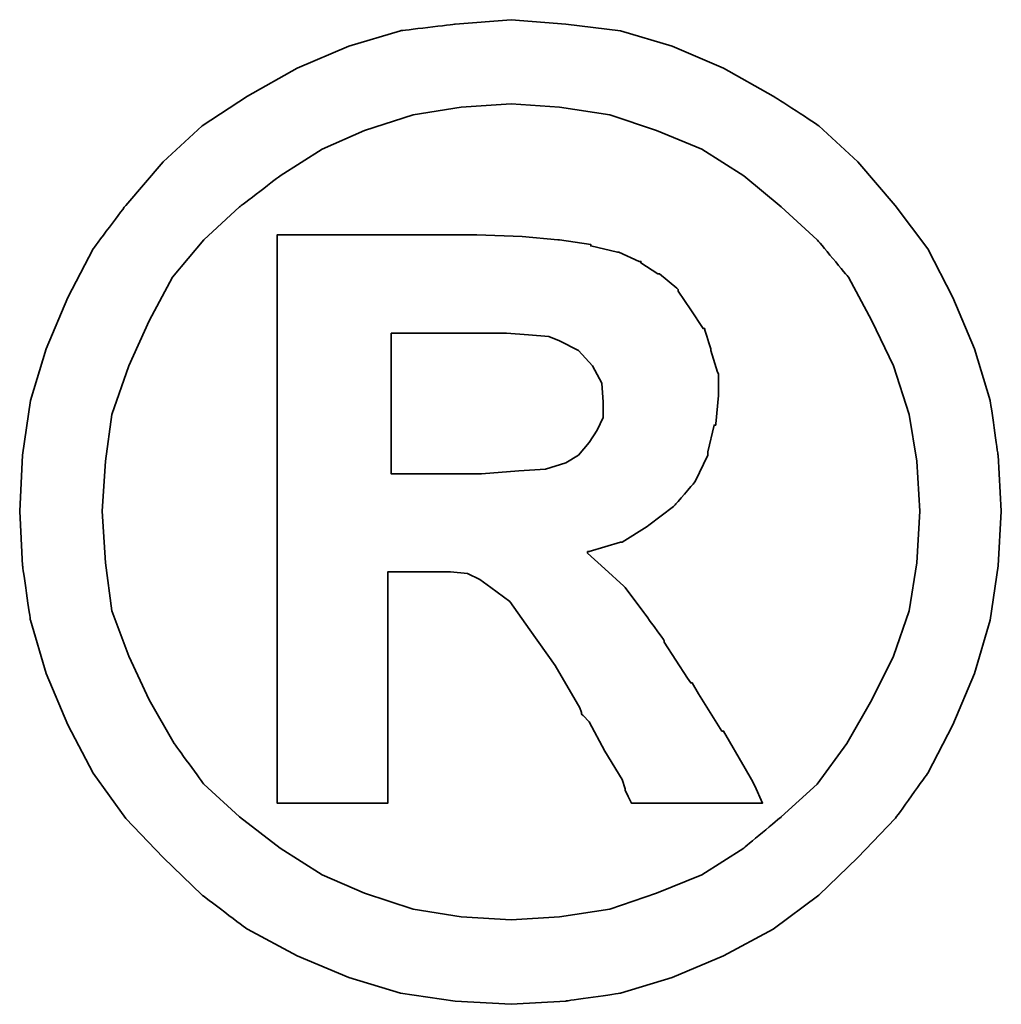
# Model space of a CAD drawing. Header units: millimetres. Extents: x -257 to 3135, y -1556 to 860.
# Tile 566 of 633: x 1346.06 to 1347.54, y -493.92 to -492.44. Entities that reach past the tile are written whole.
import ezdxf

# ---------------------------------------------------------------- set-up
doc = ezdxf.new("R2010")
doc.units = ezdxf.units.MM
doc.layers.add('DIM', color=4, linetype='CONTINUOUS')
doc.layers.add('layer 1', color=7, linetype='CONTINUOUS')

# ---------------------------------------------------------------- blocks, each defined once
blk = doc.blocks.new('TBI MOTION logo(完整正式版)')
at = {"layer": 'layer 1', "color": 22, "lineweight": 35}
for points, knots in [([(81.20634, 4.98624), (81.20634, 4.98624), (81.18649, 5.32862), (81.18649, 5.32862), (81.18649, 5.32862), (81.18649, 5.32862), (81.13886, 5.66206), (81.13886, 5.66206), (81.13886, 5.66206), (81.13886, 5.66206), (81.04359, 5.97764), (81.04359, 5.97764), (81.04359, 5.97764), (81.04359, 5.97764), (80.91061, 6.29124), (80.91061, 6.29124), (80.91061, 6.29124), (80.91061, 6.29124), (80.75778, 6.58697), (80.75778, 6.58697), (80.75778, 6.58697), (80.75778, 6.58697), (80.5593, 6.85294), (80.5593, 6.85294), (80.5593, 6.85294), (80.5593, 6.85294), (80.33105, 7.1189), (80.33105, 7.1189), (80.33105, 7.1189), (80.33105, 7.1189), (80.09287, 7.33921), (80.09287, 7.33921), (80.09287, 7.33921), (80.09287, 7.33921), (79.815, 7.51982), (79.815, 7.51982), (79.815, 7.51982), (79.815, 7.51982), (79.51133, 7.69051), (79.51133, 7.69051), (79.51133, 7.69051), (79.51133, 7.69051), (79.19773, 7.8235), (79.19773, 7.8235), (79.19773, 7.8235), (79.19773, 7.8235), (78.88215, 7.91877), (78.88215, 7.91877), (78.88215, 7.91877), (78.88215, 7.91877), (78.54871, 7.95846), (78.54871, 7.95846), (78.54871, 7.95846), (78.54871, 7.95846), (78.21526, 7.98625), (78.21526, 7.98625), (78.21526, 7.98625), (78.21526, 7.98625), (77.87388, 7.95846), (77.87388, 7.95846), (77.87388, 7.95846), (77.87388, 7.95846), (77.54044, 7.91877), (77.54044, 7.91877), (77.54044, 7.91877), (77.54044, 7.91877), (77.22485, 7.8235), (77.22485, 7.8235), (77.22485, 7.8235), (77.22485, 7.8235), (76.91027, 7.69051), (76.91027, 7.69051), (76.91027, 7.69051), (76.91027, 7.69051), (76.6056, 7.51982), (76.6056, 7.51982), (76.6056, 7.51982), (76.6056, 7.51982), (76.32972, 7.33921), (76.32972, 7.33921), (76.32972, 7.33921), (76.32972, 7.33921), (76.09154, 7.1189), (76.09154, 7.1189), (76.09154, 7.1189), (76.09154, 7.1189), (75.86329, 6.85294), (75.86329, 6.85294), (75.86329, 6.85294), (75.86329, 6.85294), (75.66382, 6.58697), (75.66382, 6.58697), (75.66382, 6.58697), (75.66382, 6.58697), (75.51099, 6.29124), (75.51099, 6.29124), (75.51099, 6.29124), (75.51099, 6.29124), (75.37702, 5.97764), (75.37702, 5.97764), (75.37702, 5.97764), (75.37702, 5.97764), (75.28175, 5.66206), (75.28175, 5.66206), (75.28175, 5.66206), (75.28175, 5.66206), (75.23411, 5.32862), (75.23411, 5.32862), (75.23411, 5.32862), (75.23411, 5.32862), (75.21625, 4.98624), (75.21625, 4.98624), (75.21625, 4.98624), (75.21625, 4.98624), (75.23411, 4.6528), (75.23411, 4.6528), (75.23411, 4.6528), (75.23411, 4.6528), (75.28175, 4.32035), (75.28175, 4.32035), (75.28175, 4.32035), (75.28175, 4.32035), (75.37702, 3.99583), (75.37702, 3.99583), (75.37702, 3.99583), (75.37702, 3.99583), (75.51099, 3.68224), (75.51099, 3.68224), (75.51099, 3.68224), (75.51099, 3.68224), (75.66382, 3.38749), (75.66382, 3.38749), (75.66382, 3.38749), (75.66382, 3.38749), (75.86329, 3.10963), (75.86329, 3.10963), (75.86329, 3.10963), (75.86329, 3.10963), (76.09154, 2.87145), (76.09154, 2.87145), (76.09154, 2.87145), (76.09154, 2.87145), (76.32972, 2.6432), (76.32972, 2.6432), (76.32972, 2.6432), (76.32972, 2.6432), (76.6056, 2.43381), (76.6056, 2.43381), (76.6056, 2.43381), (76.6056, 2.43381), (76.91027, 2.27205), (76.91027, 2.27205), (76.91027, 2.27205), (76.91027, 2.27205), (77.22485, 2.13906), (77.22485, 2.13906), (77.22485, 2.13906), (77.22485, 2.13906), (77.54044, 2.0438), (77.54044, 2.0438), (77.54044, 2.0438), (77.54044, 2.0438), (77.87388, 1.99616), (77.87388, 1.99616), (77.87388, 1.99616), (77.87388, 1.99616), (78.21526, 1.97631), (78.21526, 1.97631), (78.21526, 1.97631), (78.21526, 1.97631), (78.54871, 1.99616), (78.54871, 1.99616), (78.54871, 1.99616), (78.54871, 1.99616), (78.88215, 2.0438), (78.88215, 2.0438), (78.88215, 2.0438), (78.88215, 2.0438), (79.19773, 2.13906), (79.19773, 2.13906), (79.19773, 2.13906), (79.19773, 2.13906), (79.51133, 2.27205), (79.51133, 2.27205), (79.51133, 2.27205), (79.51133, 2.27205), (79.815, 2.43381), (79.815, 2.43381), (79.815, 2.43381), (79.815, 2.43381), (80.09287, 2.6432), (80.09287, 2.6432), (80.09287, 2.6432), (80.09287, 2.6432), (80.33105, 2.87145), (80.33105, 2.87145), (80.33105, 2.87145), (80.33105, 2.87145), (80.5593, 3.10963), (80.5593, 3.10963), (80.5593, 3.10963), (80.5593, 3.10963), (80.75778, 3.38749), (80.75778, 3.38749), (80.75778, 3.38749), (80.75778, 3.38749), (80.91061, 3.68224), (80.91061, 3.68224), (80.91061, 3.68224), (80.91061, 3.68224), (81.04359, 3.99583), (81.04359, 3.99583), (81.04359, 3.99583), (81.04359, 3.99583), (81.13886, 4.32035), (81.13886, 4.32035), (81.13886, 4.32035), (81.13886, 4.32035), (81.18649, 4.6528), (81.18649, 4.6528), (81.18649, 4.6528), (81.18649, 4.6528), (81.20634, 4.98624), (81.20634, 4.98624)], [0, 0, 0, 0, 0.0178571, 0.0178571, 0.0178571, 0.0178572, 0.0357143, 0.0357143, 0.0357143, 0.0357143, 0.0535714, 0.0535714, 0.0535714, 0.0535714, 0.0714286, 0.0714286, 0.0714286, 0.0714286, 0.0892857, 0.0892857, 0.0892857, 0.0892857, 0.1071429, 0.1071429, 0.1071429, 0.1071429, 0.125, 0.125, 0.125, 0.125, 0.1428571, 0.1428571, 0.1428571, 0.1428572, 0.1607143, 0.1607143, 0.1607143, 0.1607143, 0.1785714, 0.1785714, 0.1785714, 0.1785714, 0.1964286, 0.1964286, 0.1964286, 0.1964286, 0.2142857, 0.2142857, 0.2142857, 0.2142857, 0.2321429, 0.2321429, 0.2321429, 0.2321429, 0.25, 0.25, 0.25, 0.25, 0.2678571, 0.2678571, 0.2678571, 0.2678572, 0.2857143, 0.2857143, 0.2857143, 0.2857143, 0.3035714, 0.3035714, 0.3035714, 0.3035714, 0.3214286, 0.3214286, 0.3214286, 0.3214286, 0.3392857, 0.3392857, 0.3392857, 0.3392857, 0.3571429, 0.3571429, 0.3571429, 0.3571429, 0.375, 0.375, 0.375, 0.375, 0.3928571, 0.3928571, 0.3928571, 0.3928572, 0.4107143, 0.4107143, 0.4107143, 0.4107143, 0.4285714, 0.4285714, 0.4285714, 0.4285714, 0.4464286, 0.4464286, 0.4464286, 0.4464286, 0.4642857, 0.4642857, 0.4642857, 0.4642857, 0.4821429, 0.4821429, 0.4821429, 0.4821429, 0.5, 0.5, 0.5, 0.5, 0.5178571, 0.5178571, 0.5178571, 0.5178572, 0.5357143, 0.5357143, 0.5357143, 0.5357143, 0.5535714, 0.5535714, 0.5535714, 0.5535714, 0.5714286, 0.5714286, 0.5714286, 0.5714286, 0.5892857, 0.5892857, 0.5892857, 0.5892857, 0.6071429, 0.6071429, 0.6071429, 0.6071429, 0.625, 0.625, 0.625, 0.625, 0.6428571, 0.6428571, 0.6428571, 0.6428572, 0.6607143, 0.6607143, 0.6607143, 0.6607143, 0.6785714, 0.6785714, 0.6785714, 0.6785714, 0.6964286, 0.6964286, 0.6964286, 0.6964286, 0.7142857, 0.7142857, 0.7142857, 0.7142857, 0.7321429, 0.7321429, 0.7321429, 0.7321429, 0.75, 0.75, 0.75, 0.75, 0.7678571, 0.7678571, 0.7678571, 0.7678572, 0.7857143, 0.7857143, 0.7857143, 0.7857143, 0.8035714, 0.8035714, 0.8035714, 0.8035714, 0.8214286, 0.8214286, 0.8214286, 0.8214286, 0.8392857, 0.8392857, 0.8392857, 0.8392857, 0.8571429, 0.8571429, 0.8571429, 0.8571429, 0.875, 0.875, 0.875, 0.875, 0.8928571, 0.8928571, 0.8928571, 0.8928572, 0.9107143, 0.9107143, 0.9107143, 0.9107143, 0.9285714, 0.9285714, 0.9285714, 0.9285714, 0.9464286, 0.9464286, 0.9464286, 0.9464286, 0.9642857, 0.9642857, 0.9642857, 0.9642857, 0.9821429, 0.9821429, 0.9821429, 0.9821429, 1, 1, 1, 1]), ([(80.71014, 4.98624), (80.71014, 4.98624), (80.69129, 5.29091), (80.69129, 5.29091), (80.69129, 5.29091), (80.69129, 5.29091), (80.64464, 5.57672), (80.64464, 5.57672), (80.64464, 5.57672), (80.64464, 5.57672), (80.54937, 5.87245), (80.54937, 5.87245), (80.54937, 5.87245), (80.54937, 5.87245), (80.41639, 6.14833), (80.41639, 6.14833), (80.41639, 6.14833), (80.41639, 6.14833), (80.27349, 6.41429), (80.27349, 6.41429), (80.27349, 6.41429), (80.27349, 6.41429), (80.08295, 6.64255), (80.08295, 6.64255), (80.08295, 6.64255), (80.08295, 6.64255), (79.86264, 6.84301), (79.86264, 6.84301), (79.86264, 6.84301), (79.86264, 6.84301), (79.63439, 7.03355), (79.63439, 7.03355), (79.63439, 7.03355), (79.63439, 7.03355), (79.37835, 7.1963), (79.37835, 7.1963), (79.37835, 7.1963), (79.37835, 7.1963), (79.10246, 7.30944), (79.10246, 7.30944), (79.10246, 7.30944), (79.10246, 7.30944), (78.81665, 7.40471), (78.81665, 7.40471), (78.81665, 7.40471), (78.81665, 7.40471), (78.511, 7.45234), (78.511, 7.45234), (78.511, 7.45234), (78.511, 7.45234), (78.21526, 7.47219), (78.21526, 7.47219), (78.21526, 7.47219), (78.21526, 7.47219), (77.9106, 7.45234), (77.9106, 7.45234), (77.9106, 7.45234), (77.9106, 7.45234), (77.61685, 7.40471), (77.61685, 7.40471), (77.61685, 7.40471), (77.61685, 7.40471), (77.32012, 7.30944), (77.32012, 7.30944), (77.32012, 7.30944), (77.32012, 7.30944), (77.06309, 7.1963), (77.06309, 7.1963), (77.06309, 7.1963), (77.06309, 7.1963), (76.80606, 7.03355), (76.80606, 7.03355), (76.80606, 7.03355), (76.80606, 7.03355), (76.55797, 6.84301), (76.55797, 6.84301), (76.55797, 6.84301), (76.55797, 6.84301), (76.34063, 6.64255), (76.34063, 6.64255), (76.34063, 6.64255), (76.34063, 6.64255), (76.1491, 6.41429), (76.1491, 6.41429), (76.1491, 6.41429), (76.1491, 6.41429), (76.0062, 6.14833), (76.0062, 6.14833), (76.0062, 6.14833), (76.0062, 6.14833), (75.88314, 5.87245), (75.88314, 5.87245), (75.88314, 5.87245), (75.88314, 5.87245), (75.77794, 5.57672), (75.77794, 5.57672), (75.77794, 5.57672), (75.77794, 5.57672), (75.73924, 5.29091), (75.73924, 5.29091), (75.73924, 5.29091), (75.73924, 5.29091), (75.72039, 4.98624), (75.72039, 4.98624), (75.72039, 4.98624), (75.72039, 4.98624), (75.73924, 4.67165), (75.73924, 4.67165), (75.73924, 4.67165), (75.73924, 4.67165), (75.77794, 4.37791), (75.77794, 4.37791), (75.77794, 4.37791), (75.77794, 4.37791), (75.88314, 4.10102), (75.88314, 4.10102), (75.88314, 4.10102), (75.88314, 4.10102), (76.0062, 3.83407), (76.0062, 3.83407), (76.0062, 3.83407), (76.0062, 3.83407), (76.15902, 3.56811), (76.15902, 3.56811), (76.15902, 3.56811), (76.15902, 3.56811), (76.34063, 3.32001), (76.34063, 3.32001), (76.34063, 3.32001), (76.34063, 3.32001), (76.55797, 3.11955), (76.55797, 3.11955), (76.55797, 3.11955), (76.55797, 3.11955), (76.80606, 2.92901), (76.80606, 2.92901), (76.80606, 2.92901), (76.80606, 2.92901), (77.06309, 2.76725), (77.06309, 2.76725), (77.06309, 2.76725), (77.06309, 2.76725), (77.32012, 2.65412), (77.32012, 2.65412), (77.32012, 2.65412), (77.32012, 2.65412), (77.61685, 2.55786), (77.61685, 2.55786), (77.61685, 2.55786), (77.61685, 2.55786), (77.9106, 2.51022), (77.9106, 2.51022), (77.9106, 2.51022), (77.9106, 2.51022), (78.21526, 2.49137), (78.21526, 2.49137), (78.21526, 2.49137), (78.21526, 2.49137), (78.511, 2.51022), (78.511, 2.51022), (78.511, 2.51022), (78.511, 2.51022), (78.81665, 2.55786), (78.81665, 2.55786), (78.81665, 2.55786), (78.81665, 2.55786), (79.10246, 2.65412), (79.10246, 2.65412), (79.10246, 2.65412), (79.10246, 2.65412), (79.37835, 2.76725), (79.37835, 2.76725), (79.37835, 2.76725), (79.37835, 2.76725), (79.63439, 2.92901), (79.63439, 2.92901), (79.63439, 2.92901), (79.63439, 2.92901), (79.86264, 3.11955), (79.86264, 3.11955), (79.86264, 3.11955), (79.86264, 3.11955), (80.08295, 3.32001), (80.08295, 3.32001), (80.08295, 3.32001), (80.08295, 3.32001), (80.26356, 3.56811), (80.26356, 3.56811), (80.26356, 3.56811), (80.26356, 3.56811), (80.41639, 3.83407), (80.41639, 3.83407), (80.41639, 3.83407), (80.41639, 3.83407), (80.54937, 4.10102), (80.54937, 4.10102), (80.54937, 4.10102), (80.54937, 4.10102), (80.64464, 4.37791), (80.64464, 4.37791), (80.64464, 4.37791), (80.64464, 4.37791), (80.69129, 4.67165), (80.69129, 4.67165), (80.69129, 4.67165), (80.69129, 4.67165), (80.71014, 4.98624), (80.71014, 4.98624)], [0, 0, 0, 0, 0.0192308, 0.0192308, 0.0192308, 0.0192308, 0.0384615, 0.0384615, 0.0384615, 0.0384615, 0.0576923, 0.0576923, 0.0576923, 0.0576923, 0.0769231, 0.0769231, 0.0769231, 0.0769231, 0.0961538, 0.0961538, 0.0961538, 0.0961539, 0.1153846, 0.1153846, 0.1153846, 0.1153846, 0.1346154, 0.1346154, 0.1346154, 0.1346154, 0.1538462, 0.1538462, 0.1538462, 0.1538462, 0.1730769, 0.1730769, 0.1730769, 0.1730769, 0.1923077, 0.1923077, 0.1923077, 0.1923077, 0.2115385, 0.2115385, 0.2115385, 0.2115385, 0.2307692, 0.2307692, 0.2307692, 0.2307692, 0.25, 0.25, 0.25, 0.25, 0.2692308, 0.2692308, 0.2692308, 0.2692308, 0.2884615, 0.2884615, 0.2884615, 0.2884615, 0.3076923, 0.3076923, 0.3076923, 0.3076923, 0.3269231, 0.3269231, 0.3269231, 0.3269231, 0.3461538, 0.3461538, 0.3461538, 0.3461539, 0.3653846, 0.3653846, 0.3653846, 0.3653846, 0.3846154, 0.3846154, 0.3846154, 0.3846154, 0.4038462, 0.4038462, 0.4038462, 0.4038462, 0.4230769, 0.4230769, 0.4230769, 0.4230769, 0.4423077, 0.4423077, 0.4423077, 0.4423077, 0.4615385, 0.4615385, 0.4615385, 0.4615385, 0.4807692, 0.4807692, 0.4807692, 0.4807692, 0.5, 0.5, 0.5, 0.5, 0.5192308, 0.5192308, 0.5192308, 0.5192308, 0.5384615, 0.5384615, 0.5384615, 0.5384615, 0.5576923, 0.5576923, 0.5576923, 0.5576923, 0.5769231, 0.5769231, 0.5769231, 0.5769231, 0.5961538, 0.5961538, 0.5961538, 0.5961539, 0.6153846, 0.6153846, 0.6153846, 0.6153846, 0.6346154, 0.6346154, 0.6346154, 0.6346154, 0.6538462, 0.6538462, 0.6538462, 0.6538462, 0.6730769, 0.6730769, 0.6730769, 0.6730769, 0.6923077, 0.6923077, 0.6923077, 0.6923077, 0.7115385, 0.7115385, 0.7115385, 0.7115385, 0.7307692, 0.7307692, 0.7307692, 0.7307692, 0.75, 0.75, 0.75, 0.75, 0.7692308, 0.7692308, 0.7692308, 0.7692308, 0.7884615, 0.7884615, 0.7884615, 0.7884615, 0.8076923, 0.8076923, 0.8076923, 0.8076923, 0.8269231, 0.8269231, 0.8269231, 0.8269231, 0.8461538, 0.8461538, 0.8461538, 0.8461539, 0.8653846, 0.8653846, 0.8653846, 0.8653846, 0.8846154, 0.8846154, 0.8846154, 0.8846154, 0.9038462, 0.9038462, 0.9038462, 0.9038462, 0.9230769, 0.9230769, 0.9230769, 0.9230769, 0.9423077, 0.9423077, 0.9423077, 0.9423077, 0.9615385, 0.9615385, 0.9615385, 0.9615385, 0.9807692, 0.9807692, 0.9807692, 0.9807692, 1, 1, 1, 1]), ([(76.78721, 3.2823), (76.78721, 3.2823), (76.78721, 3.32001), (76.78721, 3.32001), (76.78721, 3.32001), (76.78721, 3.32001), (76.78721, 3.42422), (76.78721, 3.42422), (76.78721, 3.42422), (76.78721, 3.42422), (76.78721, 3.59689), (76.78721, 3.59689), (76.78721, 3.59689), (76.78721, 3.59689), (76.78721, 3.80529), (76.78721, 3.80529), (76.78721, 3.80529), (76.78721, 3.80529), (76.78721, 4.0524), (76.78721, 4.0524), (76.78721, 4.0524), (76.78721, 4.0524), (76.78721, 4.32035), (76.78721, 4.32035), (76.78721, 4.32035), (76.78721, 4.32035), (76.78721, 4.92868), (76.78721, 4.92868), (76.78721, 4.92868), (76.78721, 4.92868), (76.78721, 5.53801), (76.78721, 5.53801), (76.78721, 5.53801), (76.78721, 5.53801), (76.78721, 5.82482), (76.78721, 5.82482), (76.78721, 5.82482), (76.78721, 5.82482), (76.78721, 6.07291), (76.78721, 6.07291), (76.78721, 6.07291), (76.78721, 6.07291), (76.78721, 6.30017), (76.78721, 6.30017), (76.78721, 6.30017), (76.78721, 6.30017), (76.78721, 6.45399), (76.78721, 6.45399), (76.78721, 6.45399), (76.78721, 6.45399), (76.78721, 6.5572), (76.78721, 6.5572), (76.78721, 6.5572), (76.78721, 6.5572), (76.78721, 6.59689), (76.78721, 6.59689), (76.78721, 6.59689), (76.78721, 6.59689), (76.78721, 6.67232), (76.78721, 6.67232), (76.78721, 6.67232), (76.78721, 6.67232), (76.8537, 6.67232), (76.8537, 6.67232), (76.8537, 6.67232), (76.8537, 6.67232), (76.87355, 6.67232), (76.87355, 6.67232), (76.87355, 6.67232), (76.87355, 6.67232), (76.91027, 6.67232), (76.91027, 6.67232), (76.91027, 6.67232), (76.91027, 6.67232), (77.04424, 6.67232), (77.04424, 6.67232), (77.04424, 6.67232), (77.04424, 6.67232), (77.22485, 6.67232), (77.22485, 6.67232), (77.22485, 6.67232), (77.22485, 6.67232), (77.43524, 6.67232), (77.43524, 6.67232), (77.43524, 6.67232), (77.43524, 6.67232), (77.65357, 6.67232), (77.65357, 6.67232), (77.65357, 6.67232), (77.65357, 6.67232), (77.82625, 6.67232), (77.82625, 6.67232), (77.82625, 6.67232), (77.82625, 6.67232), (77.94037, 6.67232), (77.94037, 6.67232), (77.94037, 6.67232), (77.94037, 6.67232), (77.97709, 6.67232), (77.97709, 6.67232), (77.97709, 6.67232), (77.97709, 6.67232), (77.99694, 6.67232), (77.99694, 6.67232), (77.99694, 6.67232), (77.99694, 6.67232), (78.00686, 6.67232), (78.00686, 6.67232), (78.00686, 6.67232), (78.00686, 6.67232), (78.28275, 6.6624), (78.28275, 6.6624), (78.28275, 6.6624), (78.28275, 6.6624), (78.50107, 6.64255), (78.50107, 6.64255), (78.50107, 6.64255), (78.50107, 6.64255), (78.511, 6.64255), (78.511, 6.64255), (78.511, 6.64255), (78.511, 6.64255), (78.70154, 6.61476), (78.70154, 6.61476), (78.70154, 6.61476), (78.70154, 6.61476), (78.70154, 6.60483), (78.70154, 6.60483), (78.70154, 6.60483), (78.70154, 6.60483), (78.86429, 6.56713), (78.86429, 6.56713), (78.86429, 6.56713), (78.86429, 6.56713), (78.87223, 6.56713), (78.87223, 6.56713), (78.87223, 6.56713), (78.87223, 6.56713), (78.99727, 6.51056), (78.99727, 6.51056), (78.99727, 6.51056), (78.99727, 6.51056), (79.00719, 6.51056), (79.00719, 6.51056), (79.00719, 6.51056), (79.00719, 6.51056), (79.00719, 6.50162), (79.00719, 6.50162), (79.00719, 6.50162), (79.00719, 6.50162), (79.1104, 6.43415), (79.1104, 6.43415), (79.1104, 6.43415), (79.1104, 6.43415), (79.12132, 6.43415), (79.12132, 6.43415), (79.12132, 6.43415), (79.12132, 6.43415), (79.22552, 6.34781), (79.22552, 6.34781), (79.22552, 6.34781), (79.22552, 6.34781), (79.23544, 6.33888), (79.23544, 6.33888), (79.23544, 6.33888), (79.23544, 6.33888), (79.23544, 6.32895), (79.23544, 6.32895), (79.23544, 6.32895), (79.23544, 6.32895), (79.31087, 6.21483), (79.31087, 6.21483), (79.31087, 6.21483), (79.31087, 6.21483), (79.38629, 6.1007), (79.38629, 6.1007), (79.38629, 6.1007), (79.38629, 6.1007), (79.3972, 6.1007), (79.3972, 6.1007), (79.3972, 6.1007), (79.3972, 6.1007), (79.3972, 6.09078), (79.3972, 6.09078), (79.3972, 6.09078), (79.3972, 6.09078), (79.43392, 5.97764), (79.43392, 5.97764), (79.43392, 5.97764), (79.43392, 5.97764), (79.43392, 5.96772), (79.43392, 5.96772), (79.43392, 5.96772), (79.43392, 5.96772), (79.47362, 5.83474), (79.47362, 5.83474), (79.47362, 5.83474), (79.47362, 5.83474), (79.48156, 5.82482), (79.48156, 5.82482), (79.48156, 5.82482), (79.48156, 5.82482), (79.48156, 5.69977), (79.48156, 5.69977), (79.48156, 5.69977), (79.48156, 5.69977), (79.48156, 5.69183), (79.48156, 5.69183), (79.48156, 5.69183), (79.48156, 5.69183), (79.4637, 5.51915), (79.4637, 5.51915), (79.4637, 5.51915), (79.4637, 5.51915), (79.4637, 5.51122), (79.4637, 5.51122), (79.4637, 5.51122), (79.4637, 5.51122), (79.45377, 5.51122), (79.45377, 5.51122), (79.45377, 5.51122), (79.45377, 5.51122), (79.41507, 5.34847), (79.41507, 5.34847), (79.41507, 5.34847), (79.41507, 5.34847), (79.41507, 5.33854), (79.41507, 5.33854), (79.41507, 5.33854), (79.41507, 5.33854), (79.41507, 5.32862), (79.41507, 5.32862), (79.41507, 5.32862), (79.41507, 5.32862), (79.33865, 5.16785), (79.33865, 5.16785), (79.33865, 5.16785), (79.33865, 5.16785), (79.33071, 5.15693), (79.33071, 5.15693), (79.33071, 5.15693), (79.33071, 5.15693), (79.2156, 5.02495), (79.2156, 5.02495), (79.2156, 5.02495), (79.2156, 5.02495), (79.20567, 5.01502), (79.20567, 5.01502), (79.20567, 5.01502), (79.20567, 5.01502), (79.05483, 4.89991), (79.05483, 4.89991), (79.05483, 4.89991), (79.05483, 4.89991), (79.04491, 4.89197), (79.04491, 4.89197), (79.04491, 4.89197), (79.04491, 4.89197), (78.89208, 4.7967), (78.89208, 4.7967), (78.89208, 4.7967), (78.89208, 4.7967), (78.88215, 4.7967), (78.88215, 4.7967), (78.88215, 4.7967), (78.88215, 4.7967), (78.69161, 4.73913), (78.69161, 4.73913), (78.69161, 4.73913), (78.69161, 4.73913), (78.68169, 4.73913), (78.68169, 4.73913), (78.68169, 4.73913), (78.68169, 4.73913), (78.68169, 4.72921), (78.68169, 4.72921), (78.68169, 4.72921), (78.68169, 4.72921), (78.78688, 4.63394), (78.78688, 4.63394), (78.78688, 4.63394), (78.78688, 4.63394), (78.902, 4.52875), (78.902, 4.52875), (78.902, 4.52875), (78.902, 4.52875), (78.91093, 4.52081), (78.91093, 4.52081), (78.91093, 4.52081), (78.91093, 4.52081), (79.02506, 4.36798), (79.02506, 4.36798), (79.02506, 4.36798), (79.02506, 4.36798), (79.1501, 4.1953), (79.1501, 4.1953), (79.1501, 4.1953), (79.1501, 4.1953), (79.1501, 4.18736), (79.1501, 4.18736), (79.1501, 4.18736), (79.1501, 4.18736), (79.29201, 3.96705), (79.29201, 3.96705), (79.29201, 3.96705), (79.29201, 3.96705), (79.31087, 3.93828), (79.31087, 3.93828), (79.31087, 3.93828), (79.31087, 3.93828), (79.32079, 3.93828), (79.32079, 3.93828), (79.32079, 3.93828), (79.32079, 3.93828), (79.3585, 3.87178), (79.3585, 3.87178), (79.3585, 3.87178), (79.3585, 3.87178), (79.50141, 3.64353), (79.50141, 3.64353), (79.50141, 3.64353), (79.50141, 3.64353), (79.51133, 3.64353), (79.51133, 3.64353), (79.51133, 3.64353), (79.51133, 3.64353), (79.64431, 3.41528), (79.64431, 3.41528), (79.64431, 3.41528), (79.64431, 3.41528), (79.68202, 3.3478), (79.68202, 3.3478), (79.68202, 3.3478), (79.68202, 3.3478), (79.70187, 3.31009), (79.70187, 3.31009), (79.70187, 3.31009), (79.70187, 3.31009), (79.7495, 3.2049), (79.7495, 3.2049), (79.7495, 3.2049), (79.7495, 3.2049), (79.64431, 3.2049), (79.64431, 3.2049), (79.64431, 3.2049), (79.64431, 3.2049), (79.62546, 3.2049), (79.62546, 3.2049), (79.62546, 3.2049), (79.62546, 3.2049), (79.53912, 3.2049), (79.53912, 3.2049), (79.53912, 3.2049), (79.53912, 3.2049), (79.31087, 3.2049), (79.31087, 3.2049), (79.31087, 3.2049), (79.31087, 3.2049), (79.08262, 3.2049), (79.08262, 3.2049), (79.08262, 3.2049), (79.08262, 3.2049), (79.00719, 3.2049), (79.00719, 3.2049), (79.00719, 3.2049), (79.00719, 3.2049), (78.98735, 3.2049), (78.98735, 3.2049), (78.98735, 3.2049), (78.98735, 3.2049), (78.94964, 3.2049), (78.94964, 3.2049), (78.94964, 3.2049), (78.94964, 3.2049), (78.92979, 3.24459), (78.92979, 3.24459), (78.92979, 3.24459), (78.92979, 3.24459), (78.91093, 3.2823), (78.91093, 3.2823), (78.91093, 3.2823), (78.91093, 3.2823), (78.91093, 3.29223), (78.91093, 3.29223), (78.91093, 3.29223), (78.91093, 3.29223), (78.89208, 3.3478), (78.89208, 3.3478), (78.89208, 3.3478), (78.89208, 3.3478), (78.78688, 3.52048), (78.78688, 3.52048), (78.78688, 3.52048), (78.78688, 3.52048), (78.69161, 3.7001), (78.69161, 3.7001), (78.69161, 3.7001), (78.69161, 3.7001), (78.6539, 3.7388), (78.6539, 3.7388), (78.6539, 3.7388), (78.6539, 3.7388), (78.64398, 3.74873), (78.64398, 3.74873), (78.64398, 3.74873), (78.64398, 3.74873), (78.64398, 3.75766), (78.64398, 3.75766), (78.64398, 3.75766), (78.64398, 3.75766), (78.63405, 3.78644), (78.63405, 3.78644), (78.63405, 3.78644), (78.63405, 3.78644), (78.48321, 4.04347), (78.48321, 4.04347), (78.48321, 4.04347), (78.48321, 4.04347), (78.33038, 4.2618), (78.33038, 4.2618), (78.33038, 4.2618), (78.33038, 4.2618), (78.20732, 4.43447), (78.20732, 4.43447), (78.20732, 4.43447), (78.20732, 4.43447), (78.09221, 4.52081), (78.09221, 4.52081), (78.09221, 4.52081), (78.09221, 4.52081), (78.02472, 4.56845), (78.02472, 4.56845), (78.02472, 4.56845), (78.02472, 4.56845), (77.9493, 4.60616), (77.9493, 4.60616), (77.9493, 4.60616), (77.9493, 4.60616), (77.8451, 4.61608), (77.8451, 4.61608), (77.8451, 4.61608), (77.8451, 4.61608), (77.71113, 4.61608), (77.71113, 4.61608), (77.71113, 4.61608), (77.71113, 4.61608), (77.69128, 4.61608), (77.69128, 4.61608), (77.69128, 4.61608), (77.69128, 4.61608), (77.67342, 4.61608), (77.67342, 4.61608), (77.67342, 4.61608), (77.67342, 4.61608), (77.5583, 4.61608), (77.5583, 4.61608), (77.5583, 4.61608), (77.5583, 4.61608), (77.46303, 4.61608), (77.46303, 4.61608), (77.46303, 4.61608), (77.46303, 4.61608), (77.46303, 4.54761), (77.46303, 4.54761), (77.46303, 4.54761), (77.46303, 4.54761), (77.46303, 4.47318), (77.46303, 4.47318), (77.46303, 4.47318), (77.46303, 4.47318), (77.46303, 4.24294), (77.46303, 4.24294), (77.46303, 4.24294), (77.46303, 4.24294), (77.46303, 3.99583), (77.46303, 3.99583), (77.46303, 3.99583), (77.46303, 3.99583), (77.46303, 3.72888), (77.46303, 3.72888), (77.46303, 3.72888), (77.46303, 3.72888), (77.46303, 3.51055), (77.46303, 3.51055), (77.46303, 3.51055), (77.46303, 3.51055), (77.46303, 3.42422), (77.46303, 3.42422), (77.46303, 3.42422), (77.46303, 3.42422), (77.46303, 3.35773), (77.46303, 3.35773), (77.46303, 3.35773), (77.46303, 3.35773), (77.46303, 3.30017), (77.46303, 3.30017), (77.46303, 3.30017), (77.46303, 3.30017), (77.46303, 3.2823), (77.46303, 3.2823), (77.46303, 3.2823), (77.46303, 3.2823), (77.46303, 3.2049), (77.46303, 3.2049), (77.46303, 3.2049), (77.46303, 3.2049), (77.39753, 3.2049), (77.39753, 3.2049), (77.39753, 3.2049), (77.39753, 3.2049), (77.37768, 3.2049), (77.37768, 3.2049), (77.37768, 3.2049), (77.37768, 3.2049), (77.32012, 3.2049), (77.32012, 3.2049), (77.32012, 3.2049), (77.32012, 3.2049), (77.12165, 3.2049), (77.12165, 3.2049), (77.12165, 3.2049), (77.12165, 3.2049), (76.94897, 3.2049), (76.94897, 3.2049), (76.94897, 3.2049), (76.94897, 3.2049), (76.8924, 3.2049), (76.8924, 3.2049), (76.8924, 3.2049), (76.8924, 3.2049), (76.8537, 3.2049), (76.8537, 3.2049), (76.8537, 3.2049), (76.8537, 3.2049), (76.78721, 3.2049), (76.78721, 3.2049), (76.78721, 3.2049), (76.78721, 3.2049), (76.78721, 3.2823), (76.78721, 3.2823)], [0, 0, 0, 0, 0.0074074, 0.0074074, 0.0074074, 0.0074074, 0.0148148, 0.0148148, 0.0148148, 0.0148148, 0.0222222, 0.0222222, 0.0222222, 0.0222222, 0.0296296, 0.0296296, 0.0296296, 0.0296296, 0.037037, 0.037037, 0.037037, 0.037037, 0.0444444, 0.0444444, 0.0444444, 0.0444445, 0.0518519, 0.0518519, 0.0518519, 0.0518519, 0.0592593, 0.0592593, 0.0592593, 0.0592593, 0.0666667, 0.0666667, 0.0666667, 0.0666667, 0.0740741, 0.0740741, 0.0740741, 0.0740741, 0.0814815, 0.0814815, 0.0814815, 0.0814815, 0.0888889, 0.0888889, 0.0888889, 0.0888889, 0.0962963, 0.0962963, 0.0962963, 0.0962963, 0.1037037, 0.1037037, 0.1037037, 0.1037037, 0.1111111, 0.1111111, 0.1111111, 0.1111111, 0.1185185, 0.1185185, 0.1185185, 0.1185185, 0.1259259, 0.1259259, 0.1259259, 0.1259259, 0.1333333, 0.1333333, 0.1333333, 0.1333333, 0.1407407, 0.1407407, 0.1407407, 0.1407408, 0.1481481, 0.1481481, 0.1481481, 0.1481482, 0.1555556, 0.1555556, 0.1555556, 0.1555556, 0.162963, 0.162963, 0.162963, 0.162963, 0.1703704, 0.1703704, 0.1703704, 0.1703704, 0.1777778, 0.1777778, 0.1777778, 0.1777778, 0.1851852, 0.1851852, 0.1851852, 0.1851852, 0.1925926, 0.1925926, 0.1925926, 0.1925926, 0.2, 0.2, 0.2, 0.2, 0.2074074, 0.2074074, 0.2074074, 0.2074074, 0.2148148, 0.2148148, 0.2148148, 0.2148148, 0.2222222, 0.2222222, 0.2222222, 0.2222222, 0.2296296, 0.2296296, 0.2296296, 0.2296296, 0.237037, 0.237037, 0.237037, 0.237037, 0.2444444, 0.2444444, 0.2444444, 0.2444445, 0.2518519, 0.2518519, 0.2518519, 0.2518519, 0.2592593, 0.2592593, 0.2592593, 0.2592593, 0.2666667, 0.2666667, 0.2666667, 0.2666667, 0.2740741, 0.2740741, 0.2740741, 0.2740741, 0.2814815, 0.2814815, 0.2814815, 0.2814815, 0.2888889, 0.2888889, 0.2888889, 0.2888889, 0.2962963, 0.2962963, 0.2962963, 0.2962963, 0.3037037, 0.3037037, 0.3037037, 0.3037037, 0.3111111, 0.3111111, 0.3111111, 0.3111111, 0.3185185, 0.3185185, 0.3185185, 0.3185185, 0.3259259, 0.3259259, 0.3259259, 0.3259259, 0.3333333, 0.3333333, 0.3333333, 0.3333333, 0.3407407, 0.3407407, 0.3407407, 0.3407408, 0.3481481, 0.3481481, 0.3481481, 0.3481482, 0.3555556, 0.3555556, 0.3555556, 0.3555556, 0.362963, 0.362963, 0.362963, 0.362963, 0.3703704, 0.3703704, 0.3703704, 0.3703704, 0.3777778, 0.3777778, 0.3777778, 0.3777778, 0.3851852, 0.3851852, 0.3851852, 0.3851852, 0.3925926, 0.3925926, 0.3925926, 0.3925926, 0.4, 0.4, 0.4, 0.4, 0.4074074, 0.4074074, 0.4074074, 0.4074074, 0.4148148, 0.4148148, 0.4148148, 0.4148148, 0.4222222, 0.4222222, 0.4222222, 0.4222222, 0.4296296, 0.4296296, 0.4296296, 0.4296296, 0.437037, 0.437037, 0.437037, 0.437037, 0.4444444, 0.4444444, 0.4444444, 0.4444445, 0.4518519, 0.4518519, 0.4518519, 0.4518519, 0.4592593, 0.4592593, 0.4592593, 0.4592593, 0.4666667, 0.4666667, 0.4666667, 0.4666667, 0.4740741, 0.4740741, 0.4740741, 0.4740741, 0.4814815, 0.4814815, 0.4814815, 0.4814815, 0.4888889, 0.4888889, 0.4888889, 0.4888889, 0.4962963, 0.4962963, 0.4962963, 0.4962963, 0.5037037, 0.5037037, 0.5037037, 0.5037037, 0.5111111, 0.5111111, 0.5111111, 0.5111111, 0.5185185, 0.5185185, 0.5185185, 0.5185185, 0.5259259, 0.5259259, 0.5259259, 0.5259259, 0.5333333, 0.5333333, 0.5333333, 0.5333333, 0.5407407, 0.5407407, 0.5407407, 0.5407408, 0.5481481, 0.5481481, 0.5481481, 0.5481482, 0.5555556, 0.5555556, 0.5555556, 0.5555556, 0.562963, 0.562963, 0.562963, 0.562963, 0.5703704, 0.5703704, 0.5703704, 0.5703704, 0.5777778, 0.5777778, 0.5777778, 0.5777778, 0.5851852, 0.5851852, 0.5851852, 0.5851852, 0.5925926, 0.5925926, 0.5925926, 0.5925926, 0.6, 0.6, 0.6, 0.6, 0.6074074, 0.6074074, 0.6074074, 0.6074074, 0.6148148, 0.6148148, 0.6148148, 0.6148148, 0.6222222, 0.6222222, 0.6222222, 0.6222222, 0.6296296, 0.6296296, 0.6296296, 0.6296296, 0.637037, 0.637037, 0.637037, 0.637037, 0.6444444, 0.6444444, 0.6444444, 0.6444445, 0.6518519, 0.6518519, 0.6518519, 0.6518519, 0.6592593, 0.6592593, 0.6592593, 0.6592593, 0.6666667, 0.6666667, 0.6666667, 0.6666667, 0.6740741, 0.6740741, 0.6740741, 0.6740741, 0.6814815, 0.6814815, 0.6814815, 0.6814815, 0.6888889, 0.6888889, 0.6888889, 0.6888889, 0.6962963, 0.6962963, 0.6962963, 0.6962963, 0.7037037, 0.7037037, 0.7037037, 0.7037037, 0.7111111, 0.7111111, 0.7111111, 0.7111111, 0.7185185, 0.7185185, 0.7185185, 0.7185185, 0.7259259, 0.7259259, 0.7259259, 0.7259259, 0.7333333, 0.7333333, 0.7333333, 0.7333333, 0.7407407, 0.7407407, 0.7407407, 0.7407408, 0.7481481, 0.7481481, 0.7481481, 0.7481482, 0.7555556, 0.7555556, 0.7555556, 0.7555556, 0.762963, 0.762963, 0.762963, 0.762963, 0.7703704, 0.7703704, 0.7703704, 0.7703704, 0.7777778, 0.7777778, 0.7777778, 0.7777778, 0.7851852, 0.7851852, 0.7851852, 0.7851852, 0.7925926, 0.7925926, 0.7925926, 0.7925926, 0.8, 0.8, 0.8, 0.8, 0.8074074, 0.8074074, 0.8074074, 0.8074074, 0.8148148, 0.8148148, 0.8148148, 0.8148148, 0.8222222, 0.8222222, 0.8222222, 0.8222222, 0.8296296, 0.8296296, 0.8296296, 0.8296296, 0.837037, 0.837037, 0.837037, 0.837037, 0.8444444, 0.8444444, 0.8444444, 0.8444445, 0.8518519, 0.8518519, 0.8518519, 0.8518519, 0.8592593, 0.8592593, 0.8592593, 0.8592593, 0.8666667, 0.8666667, 0.8666667, 0.8666667, 0.8740741, 0.8740741, 0.8740741, 0.8740741, 0.8814815, 0.8814815, 0.8814815, 0.8814815, 0.8888889, 0.8888889, 0.8888889, 0.8888889, 0.8962963, 0.8962963, 0.8962963, 0.8962963, 0.9037037, 0.9037037, 0.9037037, 0.9037037, 0.9111111, 0.9111111, 0.9111111, 0.9111111, 0.9185185, 0.9185185, 0.9185185, 0.9185185, 0.9259259, 0.9259259, 0.9259259, 0.9259259, 0.9333333, 0.9333333, 0.9333333, 0.9333333, 0.9407407, 0.9407407, 0.9407407, 0.9407408, 0.9481481, 0.9481481, 0.9481481, 0.9481482, 0.9555556, 0.9555556, 0.9555556, 0.9555556, 0.962963, 0.962963, 0.962963, 0.962963, 0.9703704, 0.9703704, 0.9703704, 0.9703704, 0.9777778, 0.9777778, 0.9777778, 0.9777778, 0.9851852, 0.9851852, 0.9851852, 0.9851852, 0.9925926, 0.9925926, 0.9925926, 0.9925926, 1, 1, 1, 1]), ([(77.48288, 6.07291), (77.48288, 6.07291), (77.48288, 5.99551), (77.48288, 5.99551), (77.48288, 5.99551), (77.48288, 5.99551), (77.48288, 5.82482), (77.48288, 5.82482), (77.48288, 5.82482), (77.48288, 5.82482), (77.48288, 5.63328), (77.48288, 5.63328), (77.48288, 5.63328), (77.48288, 5.63328), (77.48288, 5.46358), (77.48288, 5.46358), (77.48288, 5.46358), (77.48288, 5.46358), (77.48288, 5.29091), (77.48288, 5.29091), (77.48288, 5.29091), (77.48288, 5.29091), (77.48288, 5.21449), (77.48288, 5.21449), (77.48288, 5.21449), (77.48288, 5.21449), (77.50074, 5.21449), (77.50074, 5.21449), (77.50074, 5.21449), (77.50074, 5.21449), (77.71113, 5.21449), (77.71113, 5.21449), (77.71113, 5.21449), (77.71113, 5.21449), (77.94037, 5.21449), (77.94037, 5.21449), (77.94037, 5.21449), (77.94037, 5.21449), (78.01579, 5.21449), (78.01579, 5.21449), (78.01579, 5.21449), (78.01579, 5.21449), (78.03465, 5.21449), (78.03465, 5.21449), (78.03465, 5.21449), (78.03465, 5.21449), (78.2629, 5.23335), (78.2629, 5.23335), (78.2629, 5.23335), (78.2629, 5.23335), (78.42565, 5.24327), (78.42565, 5.24327), (78.42565, 5.24327), (78.42565, 5.24327), (78.54871, 5.28098), (78.54871, 5.28098), (78.54871, 5.28098), (78.54871, 5.28098), (78.62611, 5.32862), (78.62611, 5.32862), (78.62611, 5.32862), (78.62611, 5.32862), (78.69161, 5.40503), (78.69161, 5.40503), (78.69161, 5.40503), (78.69161, 5.40503), (78.73925, 5.48145), (78.73925, 5.48145), (78.73925, 5.48145), (78.73925, 5.48145), (78.77696, 5.55885), (78.77696, 5.55885), (78.77696, 5.55885), (78.77696, 5.55885), (78.77696, 5.65214), (78.77696, 5.65214), (78.77696, 5.65214), (78.77696, 5.65214), (78.76902, 5.76726), (78.76902, 5.76726), (78.76902, 5.76726), (78.76902, 5.76726), (78.71146, 5.87245), (78.71146, 5.87245), (78.71146, 5.87245), (78.71146, 5.87245), (78.62611, 5.96772), (78.62611, 5.96772), (78.62611, 5.96772), (78.62611, 5.96772), (78.511, 6.02528), (78.511, 6.02528), (78.511, 6.02528), (78.511, 6.02528), (78.44451, 6.05306), (78.44451, 6.05306), (78.44451, 6.05306), (78.44451, 6.05306), (78.32046, 6.06299), (78.32046, 6.06299), (78.32046, 6.06299), (78.32046, 6.06299), (78.18748, 6.07291), (78.18748, 6.07291), (78.18748, 6.07291), (78.18748, 6.07291), (77.99694, 6.07291), (77.99694, 6.07291), (77.99694, 6.07291), (77.99694, 6.07291), (77.97709, 6.07291), (77.97709, 6.07291), (77.97709, 6.07291), (77.97709, 6.07291), (77.90167, 6.07291), (77.90167, 6.07291), (77.90167, 6.07291), (77.90167, 6.07291), (77.69128, 6.07291), (77.69128, 6.07291), (77.69128, 6.07291), (77.69128, 6.07291), (77.50074, 6.07291), (77.50074, 6.07291), (77.50074, 6.07291), (77.50074, 6.07291), (77.48288, 6.07291), (77.48288, 6.07291)], [0, 0, 0, 0, 0.03125, 0.03125, 0.03125, 0.03125, 0.0625, 0.0625, 0.0625, 0.0625, 0.09375, 0.09375, 0.09375, 0.09375, 0.125, 0.125, 0.125, 0.125, 0.15625, 0.15625, 0.15625, 0.15625, 0.1875, 0.1875, 0.1875, 0.1875, 0.21875, 0.21875, 0.21875, 0.21875, 0.25, 0.25, 0.25, 0.25, 0.28125, 0.28125, 0.28125, 0.28125, 0.3125, 0.3125, 0.3125, 0.3125, 0.34375, 0.34375, 0.34375, 0.34375, 0.375, 0.375, 0.375, 0.375, 0.40625, 0.40625, 0.40625, 0.40625, 0.4375, 0.4375, 0.4375, 0.4375, 0.46875, 0.46875, 0.46875, 0.46875, 0.5, 0.5, 0.5, 0.5, 0.53125, 0.53125, 0.53125, 0.53125, 0.5625, 0.5625, 0.5625, 0.5625, 0.59375, 0.59375, 0.59375, 0.59375, 0.625, 0.625, 0.625, 0.625, 0.65625, 0.65625, 0.65625, 0.65625, 0.6875, 0.6875, 0.6875, 0.6875, 0.71875, 0.71875, 0.71875, 0.71875, 0.75, 0.75, 0.75, 0.75, 0.78125, 0.78125, 0.78125, 0.78125, 0.8125, 0.8125, 0.8125, 0.8125, 0.84375, 0.84375, 0.84375, 0.84375, 0.875, 0.875, 0.875, 0.875, 0.90625, 0.90625, 0.90625, 0.90625, 0.9375, 0.9375, 0.9375, 0.9375, 0.96875, 0.96875, 0.96875, 0.96875, 1, 1, 1, 1])]:
    blk.add_open_spline(points, degree=3, knots=knots, dxfattribs=at)

msp = doc.modelspace()

# ---------------------------------------------------------------- block references
at = {"layer": 'DIM', "color": 7, "xscale": 0.246592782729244, "yscale": 0.246592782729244, "zscale": 0.246592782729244}
msp.add_blockref('TBI MOTION logo(完整正式版)', (1327.5156, -494.4099), dxfattribs=at)

doc.saveas('drawing.dxf')
